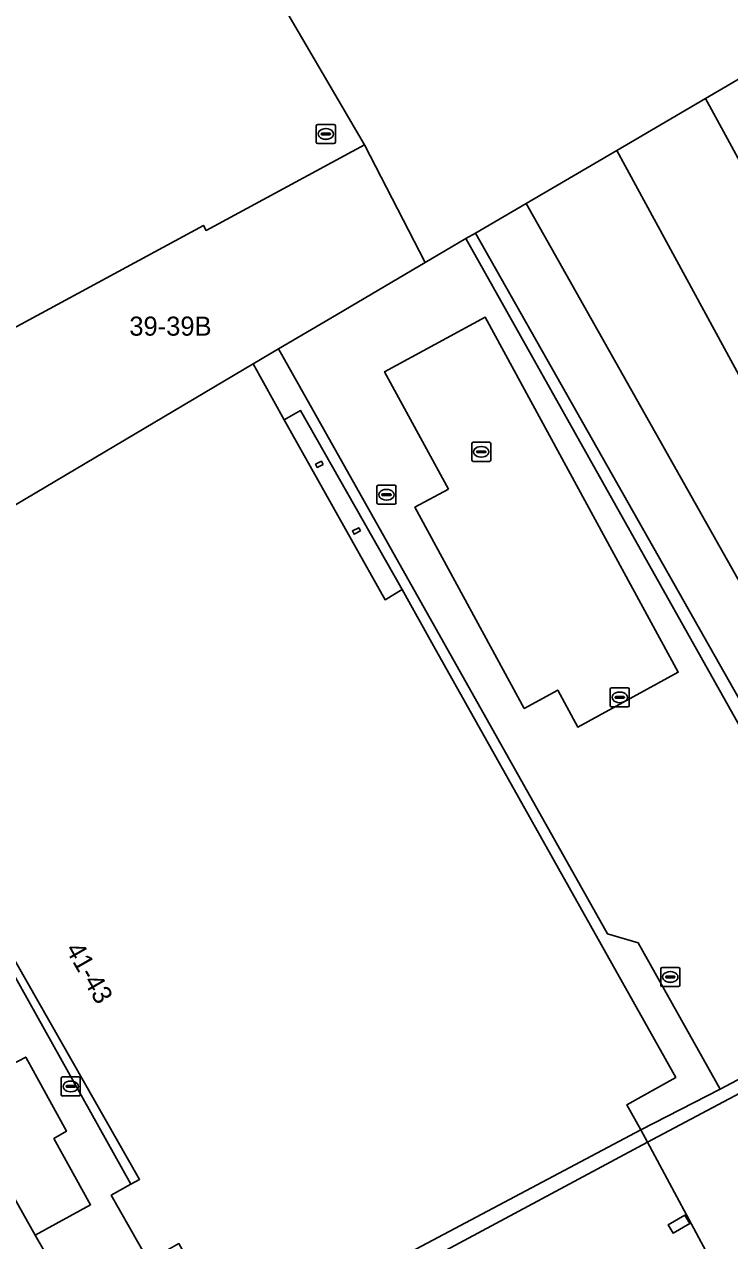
# Model space of a CAD drawing. Extents: x 161087 to 161926, y 382572 to 383873.
# Drawn here: x 161574.6 to 161611.6, y 383316.1 to 383379.8 of the extents above; entities that cross this region are included whole.
import ezdxf

# ---------------------------------------------------------------- set-up
doc = ezdxf.new("R2010")
doc.units = 0
for name, color, linetype in [('IMGEO_Erf', 7, 'Continuous'), ('IMGEO_Groenvoorziening', 7, 'Continuous'), ('IMGEO_Kolk', 7, 'Continuous'), ('IMGEO_Muur', 7, 'Continuous'), ('IMGEO_Pand', 7, 'Continuous'), ('IMGEO_Pand_nummerreeks', 7, 'Continuous'), ('IMGEO_Pand_overbouw', 7, 'Continuous'), ('IMGEO_Pand_vergunning_verleend', 7, 'Continuous'), ('IMGEO_Parkeervlak_open', 7, 'Continuous'), ('IMGEO_Rijbaan_lokaal_gesloten', 7, 'Continuous'), ('IMGEO_Rijbaan_lokaal_open', 7, 'Continuous'), ('IMGEO_Rioolput', 7, 'Continuous'), ('IMGEO_Terreindeel_open', 7, 'Continuous'), ('IMGEO_Verkeerseiland_open', 7, 'Continuous'), ('IMGEO_Voetpad_open', 7, 'Continuous')]:
    doc.layers.add(name, color=color, linetype=linetype)

msp = doc.modelspace()

# ---------------------------------------------------------------- linework, layer by layer
at = {"layer": 'IMGEO_Erf'}
for points in [[(161580.579, 383315.887), (161579.126, 383318.433), (161580.158, 383319.006), (161580.613, 383319.259), (161570.582, 383336.844)], [(161573.923, 383325.28), (161574.642, 383325.671), (161576.778, 383321.786), (161576.121, 383321.401), (161578.041, 383317.937), (161575.144, 383316.339), (161576.965, 383313.183), (161579.482, 383314.608), (161581.496, 383311.049), (161578.98, 383309.624), (161579.717, 383308.063), (161580.156, 383308.312), (161580.472, 383307.749), (161585.08, 383310.195), (161585.315, 383309.754), (161580.275, 383307.078), (161583.052, 383302.173), (161585.88, 383297.339), (161589.763, 383290.481), (161605.553, 383262.644)], [(161610.846, 383314.544), (161607.26, 383321.217), (161586.06, 383309.852)]]:
    msp.add_lwpolyline(points, dxfattribs=at)
msp.add_lwpolyline([(161609.217, 383317.38), (161609.468, 383316.947), (161608.593, 383316.452), (161608.347, 383316.887)], close=True, dxfattribs=at)
at = {"layer": 'IMGEO_Groenvoorziening'}
msp.add_lwpolyline([(161565.481, 383333.879), (161565.332, 383333.794), (161565.377, 383333.715), (161575.144, 383316.339), (161578.041, 383317.937), (161576.121, 383321.401), (161576.778, 383321.786), (161574.642, 383325.671), (161573.923, 383325.28), (161572.358, 383328.075), (161573.06, 383328.457), (161570.9, 383332.334), (161570.192, 383331.959), (161569.403, 383333.333), (161570.094, 383333.726), (161568.917, 383335.844)], close=True, dxfattribs=at)
at = {"layer": 'IMGEO_Kolk'}
for p, q in [((161598.035, 383356.975), (161598.035, 383357.827)), ((161598.11, 383357.901), (161598.962, 383357.901)), ((161599.036, 383357.827), (161599.036, 383356.975)), ((161598.294, 383357.395), (161598.294, 383357.407)), ((161598.732, 383357.358), (161598.334, 383357.358)), ((161598.337, 383357.444), (161598.735, 383357.444)), ((161598.523, 383357.681), (161598.548, 383357.681)), ((161598.778, 383357.407), (161598.778, 383357.395)), ((161598.962, 383356.901), (161598.11, 383356.901)), ((161598.546, 383357.121), (161598.521, 383357.121)), ((161605.375, 383345.031), (161606.227, 383345.031)), ((161605.3, 383344.105), (161605.3, 383344.957)), ((161605.559, 383344.525), (161605.559, 383344.537)), ((161605.997, 383344.488), (161605.599, 383344.488)), ((161605.602, 383344.574), (161606, 383344.574)), ((161605.788, 383344.811), (161605.813, 383344.811)), ((161606.043, 383344.537), (161606.043, 383344.525)), ((161606.301, 383344.957), (161606.301, 383344.105)), ((161606.227, 383344.031), (161605.375, 383344.031)), ((161605.811, 383344.251), (161605.786, 383344.251))]:
    msp.add_line(p, q, dxfattribs=at)
for points in [[(161598.035, 383356.975), (161598.035, 383357.827)], [(161598.11, 383357.901), (161598.962, 383357.901)], [(161599.036, 383357.827), (161599.036, 383356.975)], [(161598.962, 383356.901), (161598.11, 383356.901)], [(161605.375, 383345.031), (161606.227, 383345.031)], [(161605.3, 383344.105), (161605.3, 383344.957)], [(161606.301, 383344.957), (161606.301, 383344.105)], [(161606.227, 383344.031), (161605.375, 383344.031)]]:
    msp.add_lwpolyline(points, dxfattribs=at)
for centre, radius, start, end in [((161598.112, 383357.825), 0.0765, 91.55205, 178.44795), ((161598.112, 383357.825), 0.0765, 91.55205, 178.44795), ((161598.96, 383357.825), 0.0765, 1.55205, 88.44795), ((161598.96, 383357.825), 0.0765, 1.55205, 88.44795), ((161598.334, 383357.404), 0.0403, 85.87752, 175.75265), ((161598.331, 383357.394), 0.0366, 178.93798, 274.71019), ((161598.735, 383357.401), 0.043, 264.86636, 352.45326), ((161598.739, 383357.406), 0.0386, 1.73085, 96.63898), ((161598.112, 383356.977), 0.0765, 181.55205, 268.44795), ((161598.112, 383356.977), 0.0765, 181.55205, 268.44795), ((161598.96, 383356.977), 0.0765, 271.55205, 358.44795), ((161598.96, 383356.977), 0.0765, 271.55205, 358.44795), ((161605.377, 383344.955), 0.0765, 91.55205, 178.44795), ((161605.377, 383344.955), 0.0765, 91.55205, 178.44795), ((161606.225, 383344.955), 0.0765, 1.55205, 88.44795), ((161606.225, 383344.955), 0.0765, 1.55205, 88.44795), ((161605.599, 383344.534), 0.0403, 85.87752, 175.75265), ((161605.596, 383344.524), 0.0366, 178.93798, 274.71019), ((161606, 383344.531), 0.043, 264.86636, 352.45326), ((161606.004, 383344.536), 0.0386, 1.73085, 96.63898), ((161605.377, 383344.107), 0.0765, 181.55205, 268.44795), ((161605.377, 383344.107), 0.0765, 181.55205, 268.44795), ((161606.225, 383344.107), 0.0765, 271.55205, 358.44795), ((161606.225, 383344.107), 0.0765, 271.55205, 358.44795)]:
    msp.add_arc(centre, radius, start, end, dxfattribs=at)
for centre, major_axis, ratio, start_param, end_param in [((161598.522, 383357.401), (-0.387, 0.002), 0.722429, 4.712389, 7.853982), ((161598.547, 383357.401), (-0.39, 0.002), 0.717154, 1.570796, 4.712389), ((161605.787, 383344.531), (-0.387, 0.002), 0.722429, 4.712389, 7.853982), ((161605.812, 383344.531), (-0.39, 0.002), 0.717154, 1.570796, 4.712389)]:
    msp.add_ellipse(centre, major_axis=major_axis, ratio=ratio, start_param=start_param, end_param=end_param, dxfattribs=at)
at = {"layer": 'IMGEO_Muur'}
msp.add_lwpolyline([(161650.286, 383344.031), (161649.98, 383344.604), (161627.513, 383332.694), (161623.348, 383330.486), (161611.068, 383323.995), (161606.903, 383321.859), (161585.645, 383310.598), (161586.06, 383309.852), (161607.26, 383321.217)], close=True, dxfattribs=at)
for points in [[(161576.778, 383321.786), (161576.121, 383321.401), (161578.041, 383317.937), (161575.144, 383316.339), (161565.332, 383333.794), (161568.917, 383335.844), (161570.094, 383333.726), (161569.403, 383333.333), (161570.192, 383331.959), (161570.343, 383332.039), (161570.9, 383332.334), (161573.06, 383328.457), (161572.358, 383328.075), (161573.923, 383325.28), (161574.642, 383325.671)], [(161576.778, 383321.786), (161574.642, 383325.671)]]:
    msp.add_lwpolyline(points, dxfattribs=at)
at = {"layer": 'IMGEO_Pand'}
for points in [[(161582.694, 383390.118), (161592.405, 383373.497), (161595.595, 383367.328), (161597.73, 383368.584), (161598.226, 383368.872), (161600.899, 383370.422), (161605.642, 383373.201), (161610.299, 383375.929), (161621.597, 383382.548)], [(161570.582, 383336.844), (161580.613, 383319.259), (161580.158, 383319.006), (161579.126, 383318.433), (161580.579, 383315.887), (161581.086, 383314.999), (161582.667, 383315.901), (161585.645, 383310.598), (161606.903, 383321.859), (161606.168, 383323.169), (161608.734, 383324.609), (161596.032, 383347.235), (161594.382, 383350.176), (161593.49, 383349.647), (161588.207, 383359.07), (161586.575, 383362.022), (161573.052, 383354.01)]]:
    msp.add_lwpolyline(points, dxfattribs=at)
for points in [[(161590.646, 383364.416), (161595.595, 383367.328), (161592.405, 383373.497), (161584.106, 383369.01), (161583.963, 383369.273), (161573.346, 383363.518), (161573.474, 383363.264), (161573.208, 383363.126), (161573.268, 383363.01), (161572.656, 383362.692), (161572.065, 383363.835), (161570.055, 383362.779), (161570.662, 383361.617), (161567.27, 383359.803), (161567.617, 383359.185), (161568.615, 383357.34), (161570.638, 383358.472), (161573.052, 383354.01), (161586.575, 383362.022), (161587.896, 383362.798)], [(161590.238, 383356.74), (161590.148, 383356.909), (161589.844, 383356.748), (161589.934, 383356.578)], [(161592.196, 383353.252), (161592.11, 383353.421), (161591.78, 383353.253), (161591.866, 383353.084)], [(161609.468, 383316.947), (161609.217, 383317.38), (161608.347, 383316.887), (161608.593, 383316.452)]]:
    msp.add_lwpolyline(points, close=True, dxfattribs=at)
at = {"layer": 'IMGEO_Pand_overbouw'}
for points in [[(161588.207, 383359.07), (161593.49, 383349.647), (161594.382, 383350.176), (161589.057, 383359.566)], [(161571.369, 383341.25), (161569.83, 383340.396), (161569.819, 383340.416), (161567.532, 383344.497), (161566.249, 383343.823), (161568.56, 383339.731), (161580.158, 383319.006), (161580.613, 383319.259), (161570.582, 383336.844), (161573.107, 383338.157)], [(161607.26, 383321.217), (161606.903, 383321.859), (161585.645, 383310.598), (161588.401, 383305.649), (161589.144, 383306.085), (161589.297, 383305.818), (161597.813, 383310.646), (161600.628, 383312.222), (161600.499, 383312.448), (161602.428, 383313.547), (161602.557, 383313.321), (161604.807, 383314.604), (161606.103, 383312.292), (161606.67, 383312.61), (161606.851, 383312.287), (161607.153, 383312.464), (161607.573, 383312.708), (161610.846, 383314.544)]]:
    msp.add_lwpolyline(points, close=True, dxfattribs=at)
at = {"layer": 'IMGEO_Pand_vergunning_verleend'}
msp.add_lwpolyline([(161596.813, 383355.448), (161593.467, 383361.597), (161598.737, 383364.465), (161608.871, 383345.844), (161603.6, 383342.976), (161602.549, 383344.908), (161600.792, 383343.952), (161595.056, 383354.493)], close=True, dxfattribs=at)
at = {"layer": 'IMGEO_Parkeervlak_open'}
for points in [[(161643.253, 383392.332), (161637.648, 383391.765), (161637.394, 383391.616), (161621.668, 383382.438), (161621.597, 383382.548), (161610.299, 383375.929), (161613.039, 383370.893), (161638.685, 383384.43), (161643.788, 383385.296)], [(161627.513, 383332.694), (161624.983, 383337.658), (161605.642, 383373.201), (161600.899, 383370.422), (161620.864, 383335.031), (161623.348, 383330.486)]]:
    msp.add_lwpolyline(points, close=True, dxfattribs=at)
for points in [[(161538.33, 383391.574), (161551.231, 383368.646), (161551.496, 383368.791), (161553.066, 383369.69), (161559.162, 383373.185), (161559.406, 383372.75), (161559.862, 383373.007), (161567.27, 383359.803), (161570.662, 383361.617), (161570.055, 383362.779), (161572.065, 383363.835), (161572.656, 383362.692), (161573.268, 383363.01), (161573.208, 383363.126), (161573.474, 383363.264), (161573.346, 383363.518), (161583.963, 383369.273), (161584.106, 383369.01), (161592.405, 383373.497), (161582.694, 383390.118)], [(161613.317, 383331.701), (161617.231, 383333.859), (161597.73, 383368.584), (161595.595, 383367.328), (161590.646, 383364.416), (161587.896, 383362.798), (161605.153, 383332.127), (161606.758, 383331.661), (161611.068, 383323.995), (161623.348, 383330.486), (161620.864, 383335.031), (161618.213, 383333.583), (161618.349, 383333.382), (161614.71, 383331.318)]]:
    msp.add_lwpolyline(points, dxfattribs=at)
at = {"layer": 'IMGEO_Rijbaan_lokaal_gesloten'}
msp.add_lwpolyline([(161653.798, 383339.657), (161651.17, 383344.324), (161650.364, 383343.886), (161650.286, 383344.031), (161607.26, 383321.217), (161610.846, 383314.544), (161612.425, 383315.429), (161613.62, 383316.099), (161613.42, 383316.455), (161613.155, 383316.927), (161620.68, 383321.127), (161630.764, 383326.786), (161631.248, 383326.918)], close=True, dxfattribs=at)
at = {"layer": 'IMGEO_Rijbaan_lokaal_open'}
msp.add_lwpolyline([(161652.795, 383367.556), (161650.162, 383392.793), (161643.253, 383392.332), (161643.788, 383385.296), (161638.685, 383384.43), (161613.039, 383370.893), (161610.299, 383375.929), (161605.642, 383373.201), (161624.983, 383337.658), (161627.513, 383332.694), (161649.98, 383344.604), (161650.878, 383345.078), (161652.059, 383346.93), (161656.889, 383354.506)], dxfattribs=at)
at = {"layer": 'IMGEO_Rioolput'}
for p, q in [((161589.885, 383373.636), (161589.885, 383374.488)), ((161589.96, 383374.562), (161590.812, 383374.562)), ((161590.886, 383374.488), (161590.886, 383373.636)), ((161590.144, 383374.056), (161590.144, 383374.068)), ((161590.582, 383374.019), (161590.184, 383374.019)), ((161590.187, 383374.105), (161590.585, 383374.105)), ((161590.396, 383373.782), (161590.371, 383373.782)), ((161590.373, 383374.342), (161590.398, 383374.342)), ((161590.628, 383374.068), (161590.628, 383374.056)), ((161590.812, 383373.562), (161589.96, 383373.562)), ((161593.063, 383354.727), (161593.063, 383355.579)), ((161593.138, 383355.653), (161593.99, 383355.653)), ((161593.551, 383355.433), (161593.576, 383355.433)), ((161594.064, 383355.579), (161594.064, 383354.727)), ((161593.99, 383354.653), (161593.138, 383354.653)), ((161593.322, 383355.147), (161593.322, 383355.159)), ((161593.76, 383355.11), (161593.362, 383355.11)), ((161593.365, 383355.196), (161593.763, 383355.196)), ((161593.574, 383354.873), (161593.549, 383354.873)), ((161593.806, 383355.159), (161593.806, 383355.147)), ((161608.024, 383330.372), (161608.876, 383330.372)), ((161607.949, 383329.446), (161607.949, 383330.298)), ((161608.208, 383329.866), (161608.208, 383329.878)), ((161608.646, 383329.829), (161608.248, 383329.829)), ((161608.251, 383329.915), (161608.649, 383329.915)), ((161608.437, 383330.152), (161608.462, 383330.152)), ((161608.692, 383329.878), (161608.692, 383329.866)), ((161608.95, 383330.298), (161608.95, 383329.446)), ((161608.876, 383329.372), (161608.024, 383329.372)), ((161608.46, 383329.592), (161608.435, 383329.592)), ((161576.58, 383324.634), (161577.432, 383324.634)), ((161576.505, 383323.708), (161576.505, 383324.56)), ((161576.764, 383324.128), (161576.764, 383324.14)), ((161577.202, 383324.091), (161576.804, 383324.091)), ((161576.807, 383324.177), (161577.205, 383324.177)), ((161576.993, 383324.414), (161577.018, 383324.414)), ((161577.248, 383324.14), (161577.248, 383324.128)), ((161577.506, 383324.56), (161577.506, 383323.708)), ((161577.432, 383323.634), (161576.58, 383323.634)), ((161577.016, 383323.854), (161576.991, 383323.854))]:
    msp.add_line(p, q, dxfattribs=at)
for points in [[(161589.885, 383373.636), (161589.885, 383374.488)], [(161589.96, 383374.562), (161590.812, 383374.562)], [(161590.886, 383374.488), (161590.886, 383373.636)], [(161590.812, 383373.562), (161589.96, 383373.562)], [(161593.063, 383354.727), (161593.063, 383355.579)], [(161593.138, 383355.653), (161593.99, 383355.653)], [(161594.064, 383355.579), (161594.064, 383354.727)], [(161593.99, 383354.653), (161593.138, 383354.653)], [(161608.024, 383330.372), (161608.876, 383330.372)], [(161607.949, 383329.446), (161607.949, 383330.298)], [(161608.95, 383330.298), (161608.95, 383329.446)], [(161608.876, 383329.372), (161608.024, 383329.372)], [(161576.58, 383324.634), (161577.432, 383324.634)], [(161576.505, 383323.708), (161576.505, 383324.56)], [(161577.506, 383324.56), (161577.506, 383323.708)], [(161577.432, 383323.634), (161576.58, 383323.634)]]:
    msp.add_lwpolyline(points, dxfattribs=at)
for centre, radius, start, end in [((161589.962, 383374.486), 0.0765, 91.55205, 178.44795), ((161589.962, 383374.486), 0.0765, 91.55205, 178.44795), ((161590.81, 383374.486), 0.0765, 1.55205, 88.44795), ((161590.81, 383374.486), 0.0765, 1.55205, 88.44795), ((161590.184, 383374.065), 0.0403, 85.87752, 175.75265), ((161590.181, 383374.055), 0.0366, 178.93798, 274.71019), ((161590.585, 383374.062), 0.043, 264.86636, 352.45326), ((161590.589, 383374.067), 0.0386, 1.73085, 96.63898), ((161589.962, 383373.638), 0.0765, 181.55205, 268.44795), ((161589.962, 383373.638), 0.0765, 181.55205, 268.44795), ((161590.81, 383373.638), 0.0765, 271.55205, 358.44795), ((161590.81, 383373.638), 0.0765, 271.55205, 358.44795), ((161593.14, 383355.577), 0.0765, 91.55205, 178.44795), ((161593.14, 383355.577), 0.0765, 91.55205, 178.44795), ((161593.988, 383355.577), 0.0765, 1.55205, 88.44795), ((161593.988, 383355.577), 0.0765, 1.55205, 88.44795), ((161593.14, 383354.729), 0.0765, 181.55205, 268.44795), ((161593.14, 383354.729), 0.0765, 181.55205, 268.44795), ((161593.362, 383355.156), 0.0403, 85.87752, 175.75265), ((161593.359, 383355.146), 0.0366, 178.93798, 274.71019), ((161593.763, 383355.153), 0.043, 264.86636, 352.45326), ((161593.767, 383355.158), 0.0386, 1.73085, 96.63898), ((161593.988, 383354.729), 0.0765, 271.55205, 358.44795), ((161593.988, 383354.729), 0.0765, 271.55205, 358.44795), ((161608.026, 383330.296), 0.0765, 91.55205, 178.44795), ((161608.026, 383330.296), 0.0765, 91.55205, 178.44795), ((161608.874, 383330.296), 0.0765, 1.55205, 88.44795), ((161608.874, 383330.296), 0.0765, 1.55205, 88.44795), ((161608.248, 383329.875), 0.0403, 85.87752, 175.75265), ((161608.245, 383329.865), 0.0366, 178.93798, 274.71019), ((161608.649, 383329.872), 0.043, 264.86636, 352.45326), ((161608.653, 383329.877), 0.0386, 1.73085, 96.63898), ((161608.026, 383329.448), 0.0765, 181.55205, 268.44795), ((161608.026, 383329.448), 0.0765, 181.55205, 268.44795), ((161608.874, 383329.448), 0.0765, 271.55205, 358.44795), ((161608.874, 383329.448), 0.0765, 271.55205, 358.44795), ((161576.582, 383324.558), 0.0765, 91.55205, 178.44795), ((161576.582, 383324.558), 0.0765, 91.55205, 178.44795), ((161577.43, 383324.558), 0.0765, 1.55205, 88.44795), ((161577.43, 383324.558), 0.0765, 1.55205, 88.44795), ((161576.804, 383324.137), 0.0403, 85.87752, 175.75265), ((161576.801, 383324.127), 0.0366, 178.93798, 274.71019), ((161577.205, 383324.134), 0.043, 264.86636, 352.45326), ((161577.209, 383324.139), 0.0386, 1.73085, 96.63898), ((161576.582, 383323.71), 0.0765, 181.55205, 268.44795), ((161576.582, 383323.71), 0.0765, 181.55205, 268.44795), ((161577.43, 383323.71), 0.0765, 271.55205, 358.44795), ((161577.43, 383323.71), 0.0765, 271.55205, 358.44795)]:
    msp.add_arc(centre, radius, start, end, dxfattribs=at)
for centre, major_axis, ratio, start_param, end_param in [((161590.372, 383374.062), (-0.387, 0.002), 0.722429, 4.712389, 7.853982), ((161590.397, 383374.062), (-0.39, 0.002), 0.717154, 1.570796, 4.712389), ((161593.55, 383355.153), (-0.387, 0.002), 0.722429, 4.712389, 7.853982), ((161593.575, 383355.153), (-0.39, 0.002), 0.717154, 1.570796, 4.712389), ((161608.436, 383329.872), (-0.387, 0.002), 0.722429, 4.712389, 7.853982), ((161608.461, 383329.872), (-0.39, 0.002), 0.717154, 1.570796, 4.712389), ((161576.992, 383324.134), (-0.387, 0.002), 0.722429, 4.712389, 7.853982), ((161577.017, 383324.134), (-0.39, 0.002), 0.717154, 1.570796, 4.712389)]:
    msp.add_ellipse(centre, major_axis=major_axis, ratio=ratio, start_param=start_param, end_param=end_param, dxfattribs=at)
at = {"layer": 'IMGEO_Terreindeel_open'}
for points in [[(161587.896, 383362.798), (161586.575, 383362.022), (161588.207, 383359.07), (161593.49, 383349.647), (161594.382, 383350.176), (161596.032, 383347.235), (161608.734, 383324.609), (161606.168, 383323.169), (161606.903, 383321.859), (161611.068, 383323.995), (161606.758, 383331.661), (161605.153, 383332.127)], [(161590.238, 383356.74), (161589.934, 383356.578), (161589.844, 383356.748), (161590.148, 383356.909)], [(161592.196, 383353.252), (161591.866, 383353.084), (161591.78, 383353.253), (161592.11, 383353.421)]]:
    msp.add_lwpolyline(points, close=True, dxfattribs=at)
at = {"layer": 'IMGEO_Verkeerseiland_open'}
msp.add_lwpolyline([(161614.71, 383331.318), (161618.349, 383333.382), (161618.213, 383333.583), (161598.226, 383368.872), (161597.73, 383368.584), (161617.231, 383333.859), (161613.317, 383331.701)], dxfattribs=at)
at = {"layer": 'IMGEO_Voetpad_open'}
msp.add_lwpolyline([(161605.553, 383262.644), (161589.763, 383290.481), (161585.88, 383297.339), (161583.052, 383302.173), (161580.275, 383307.078), (161579.717, 383308.063), (161578.98, 383309.624), (161576.965, 383313.183), (161575.144, 383316.339), (161565.377, 383333.715), (161565.332, 383333.794), (161565.481, 383333.879), (161558.793, 383345.731), (161558.744, 383345.818), (161560.262, 383346.675), (161562.501, 383347.925), (161561.7, 383349.336), (161560.026, 383352.285), (161560.565, 383352.595), (161560.478, 383352.789), (161560.234, 383352.651), (161559.165, 383354.551), (161551.231, 383368.646), (161538.33, 383391.574)], dxfattribs=at)
msp.add_lwpolyline([(161618.213, 383333.583), (161620.864, 383335.031), (161600.899, 383370.422), (161598.226, 383368.872)], close=True, dxfattribs=at)

# ---------------------------------------------------------------- texts
at = {"layer": 'IMGEO_Pand_nummerreeks'}
msp.add_text('39-39B', height=1, dxfattribs=at).set_placement((161580.078, 383363.49))
msp.add_text('41-43', height=1, rotation=299.77068, dxfattribs=at).set_placement((161576.7, 383331.336))

doc.saveas('drawing.dxf')
